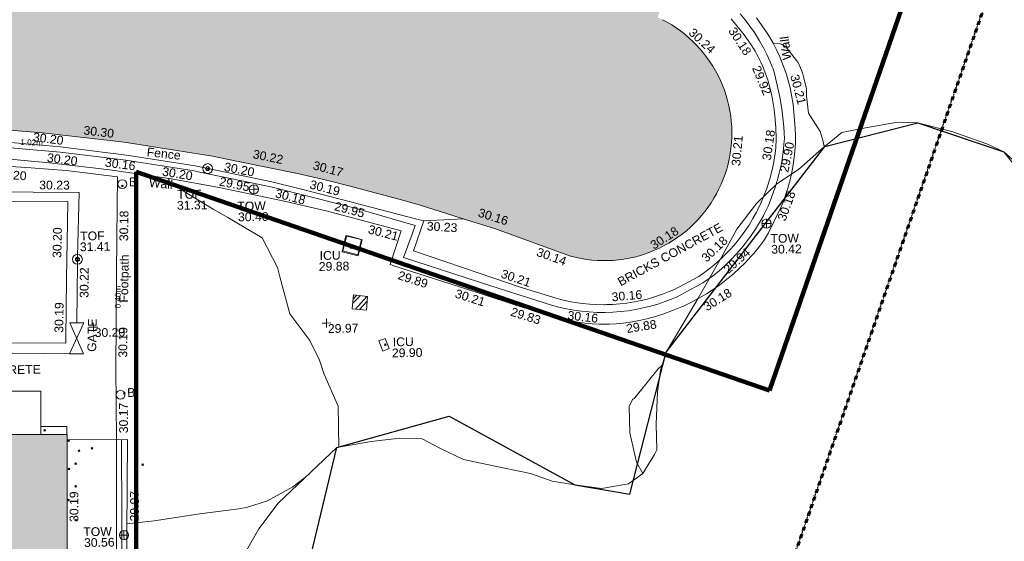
# Model space of a CAD drawing. Header units: millimetres. Extents: x -290717 to 520720, y -88450 to 287762.
# Tile 273 of 381: x 103737 to 145957, y 57264 to 79646. Entities that reach past the tile are written whole.
import ezdxf

# ---------------------------------------------------------------- set-up
doc = ezdxf.new("R2010")
doc.units = ezdxf.units.MM
for name, pattern in [('Dash 1_5mm', [3, 1.5, -1.5]), ('IMPORT-HIDDEN2 _3_', [4762.5, 3175, -1587.5]), ('IMPORT-UG_ELEC_LV_QLB2 _2_', [2700, 1500, -300, 0, -250, 150, -300, 0, -200]), ('IMPORT-UG_ELEC_STREET LIGHTING_QLB2 _2_', [2700, 1500, -300, 0, -250, 150, -300, 0, -200])]:
    doc.linetypes.add(name, pattern=pattern)
for name, color, linetype, lineweight, true_color in [('00__TOPO__TOP_OF_FENCE_SYMBOL', 7, 'Continuous', 9, 0x666666), ('00_TOPO_FURN_BOLLARD', 7, 'Continuous', 9, 0x666666), ('00_TOPO_TOP_OF_WALL', 7, 'Continuous', 9, 0x666666), ('00_UAV_BUILDING_OUTLINE', 5, 'Continuous', 9, 0x0000ff), ('00_UAV_CONCRETE', 9, 'Continuous', 9, 0x808080), ('00_UAV_FENCE', 7, 'Continuous', 9, 0x264c2f), ('00_UAV_FENCE_2D', 7, 'Continuous', 9, 0x264c2f), ('00_UAV_FOOTPATH', 7, 'Continuous', 9, 0xa50000), ('00_UAV_FURN_BOLLARD', 7, 'Continuous', 9, 0xff9f7f), ('00_UAV_GATE', 7, 'Continuous', 9, 0xa50000), ('00_UAV_LEVEL_SPOT', 7, 'Continuous', 9, 0x666666), ('00_UAV_SERV_IC', 5, 'Continuous', 9, 0x0000ff), ('00_UAV_TOP_OF_FENCE', 6, 'Continuous', 9, 0xff00ff), ('00_UAV_TOP_OF_WALL', 7, 'Continuous', 9, 0x666666), ('00_UAV_TREE_LINE', 7, 'Continuous', 9, 0x52a552), ('00_UAV_WALL', 7, 'Continuous', 9, 0x7c00a5), ('01_DTM_CONTOUR_MJR', 7, 'Continuous', 9, 0x7f3f00), ('12333-PUM-2D-U-0001-C01 - Rev2_REVIT IMPORT_dwg', 7, 'Continuous', 9, 0x767676), ('A_RHA_Line', 7, 'Continuous', 9, 0x00a600), ('PUM-CHAMBER EXTENTS', 6, 'IMPORT-HIDDEN2 _3_', 9, 0xff00ff), ('PUM-ELECTRIC-LV-QLB2', 1, 'IMPORT-UG_ELEC_LV_QLB2 _2_', 9, 0xff0000), ('PUM-SURVEY BOUNDARY_EXTENT', 190, 'Continuous', 25, 0x7f00ff), ('PUM-UNIDENTIFIED UTILITIES-MH', 7, 'Continuous', 9, 0x52a500)]:
    doc.layers.add(name, color=color, linetype=linetype, lineweight=lineweight, true_color=true_color)
for name, color, linetype, lineweight in [('00_UAV_SURFACE', 7, 'Continuous', 9), ('00_UAV_SURVEY_TEXT', 7, 'Continuous', 9), ('A_RHA_Detail', 7, 'Continuous', 9), ('GEN-TEXT', 7, 'Continuous', 9)]:
    doc.layers.add(name, color=color, linetype=linetype, lineweight=lineweight)
doc.styles.add('Arial_1', font='arial.ttf', dxfattribs={"height": 250})
doc.styles.add('Swis721 Lt BT_2', font='swissl.ttf', dxfattribs={"height": 375})

# ---------------------------------------------------------------- blocks, each defined once
blk = doc.blocks.new('12333-PUM-2D-U-0001-C01 - Rev2_REVIT IMPORT_dwg_MSL_Bollard_2-2077239-Site Location Plan Existing')
at = {"layer": '00_TOPO_FURN_BOLLARD', "color": 254, "true_color": 0xcccccc}
blk.add_circle((0, 0), 62.5, dxfattribs=at)
blk = doc.blocks.new('12333-PUM-2D-U-0001-C01 - Rev2_REVIT IMPORT_dwg__U81-2077611-Site Location Plan Existing')
at = {"layer": '00_UAV_GATE', "color": 9, "true_color": 0xe1aaaa, "flags": 128}
blk.add_lwpolyline([(300, -10), (-300, 10), (344, 1319), (-256, 1339)], close=True, dxfattribs=at)
blk = doc.blocks.new('12333-PUM-2D-U-0001-C01 - Rev2_REVIT IMPORT_dwg_MSL_Node_LineworkTOF-2077248-Site Location Plan Existing')
at = {"layer": '00__TOPO__TOP_OF_FENCE_SYMBOL', "color": 254, "true_color": 0xcccccc, "flags": 128}
for points in [[(165, 165), (0, 0), (-165, 165)], [(165, -165), (0, 0), (-165, -165)]]:
    blk.add_lwpolyline(points, dxfattribs=at)
at = {"layer": '00__TOPO__TOP_OF_FENCE_SYMBOL', "color": 254, "true_color": 0xcccccc}
for radius in [563, 234]:
    blk.add_circle((0, 0), radius, dxfattribs=at)
blk = doc.blocks.new('12333-PUM-2D-U-0001-C01 - Rev2_REVIT IMPORT_dwg_TOW-2077249-Site Location Plan Existing')
at = {"layer": '00_TOPO_TOP_OF_WALL', "color": 254, "true_color": 0xcccccc, "flags": 128}
for points in [[(0, 525), (0, 0), (-525, 0)], [(525, 0), (0, 0), (0, -525)]]:
    blk.add_lwpolyline(points, dxfattribs=at)
at = {"layer": '00_TOPO_TOP_OF_WALL', "color": 254, "true_color": 0xcccccc}
blk.add_circle((0, 0), 525, dxfattribs=at)
blk = doc.blocks.new('12333-PUM-2D-U-0001-C01 - Rev2_REVIT IMPORT_dwg_UAV-2077255-Site Location Plan Existing')
at = {"layer": '00_UAV_LEVEL_SPOT', "color": 254, "true_color": 0xcccccc, "flags": 128}
for points in [[(0, -500), (0, 0), (-500, 0)], [(500, 0), (0, 0), (0, 500)]]:
    blk.add_lwpolyline(points, dxfattribs=at)
blk = doc.blocks.new('12333-PUM-2D-U-0001-C01 - Rev2_REVIT IMPORT_dwg_MGS62954_T2_Galway_ITM_3d_Rev1-2077680-Site Location Plan Existing')
at = {"layer": '00_UAV_BUILDING_OUTLINE', "color": 254, "true_color": 0xcccccc, "flags": 128}
for points in [[(534037516, 725628117), (534037518, 725627887), (534037518, 725627870)], [(534035332, 725623566), (534035315, 725623552), (534035128, 725623419)], [(534030589, 725622668), (534030527, 725622685), (534030513, 725622689)]]:
    blk.add_lwpolyline(points, dxfattribs=at)
at = {"layer": '00_UAV_CONCRETE', "color": 254, "true_color": 0xcccccc, "flags": 128}
blk.add_lwpolyline([(534024250, 725624310), (534023777, 725623032), (534027200, 725621804), (534028249, 725621427), (534029758, 725620921), (534030060, 725620834), (534030364, 725620759), (534030672, 725620697), (534030982, 725620648), (534031294, 725620612), (534031606, 725620589), (534031923, 725620579), (534031954, 725620579), (534032016, 725620580), (534032270, 725620584), (534032584, 725620602), (534032896, 725620633), (534033206, 725620677), (534033515, 725620735), (534033821, 725620805), (534034123, 725620887), (534034422, 725620983), (534034718, 725621091), (534034908, 725621168), (534035995, 725621724), (534036249, 725621897), (534036507, 725622089), (534036647, 725622201), (534036758, 725622292), (534036925, 725622437), (534037161, 725622657), (534037386, 725622886), (534037602, 725623124), (534037807, 725623372), (534038002, 725623627), (534038187, 725623890), (534038359, 725624161), (534038522, 725624441), (534038567, 725624523), (534038714, 725624824), (534038849, 725625132), (534038972, 725625447), (534039005, 725625538), (534039110, 725625860), (534039201, 725626183), (534039244, 725626365), (534039279, 725626509), (534039342, 725626839), (534039392, 725627171), (534039421, 725627571), (534039414, 725628051), (534039374, 725628554), (534039345, 725628825), (534039314, 725629083), (534039273, 725629349), (534039222, 725629614), (534039159, 725629877), (534039095, 725630103), (534039012, 725630359), (534038918, 725630612), (534038813, 725630861), (534038698, 725631105), (534038634, 725631228), (534038573, 725631344), (534038439, 725631578), (534038294, 725631806), (534038114, 725632057), (534037582, 725632751)], dxfattribs=at)
at = {"layer": '00_UAV_FENCE', "color": 254, "true_color": 0xcccccc, "flags": 128}
for points in [[(533999311, 725628419), (534000323, 725628445), (534002773, 725628246), (534004300, 725628155), (534005762, 725628068), (534008723, 725627755), (534009275, 725627677), (534011547, 725627355), (534014212, 725626890), (534014478, 725626843), (534017764, 725626104), (534019078, 725625745), (534021444, 725625098), (534023895, 725624410), (534024250, 725624310), (534025960, 725624368)], [(534009256, 725618867), (534006510, 725618943), (534004258, 725618969), (534003647, 725618976), (534001834, 725619022), (534001823, 725621598), (534001822, 725621850), (534001900, 725625969), (534002528, 725625955), (534006362, 725625867), (534007526, 725625838), (534009496, 725625790), (534009371, 725623039), (534009365, 725622763), (534009300, 725620196)], [(534007668, 725615439), (534007694, 725617299), (534006331, 725617313), (534006266, 725615537), (534006264, 725615463)]]:
    blk.add_lwpolyline(points, dxfattribs=at)
at = {"layer": '00_UAV_FENCE_2D', "color": 254, "true_color": 0xcccccc, "flags": 128}
blk.add_lwpolyline([(534011121, 725615132), (534011071, 725611676), (534011025, 725608409), (534010940, 725603572), (534008590, 725603619)], dxfattribs=at)
at = {"layer": '00_UAV_FOOTPATH', "color": 254, "true_color": 0xcccccc, "flags": 128}
for points in [[(534002748, 725627573), (534002716, 725627311), (534005690, 725627027), (534007432, 725626875), (534008947, 725626743), (534011147, 725626425), (534011112, 725625169), (534011032, 725622329), (534010979, 725620171), (534010931, 725618241), (534010914, 725615152), (534010915, 725615172)], [(534007673, 725615778), (534008791, 725615762), (534008775, 725615420)]]:
    blk.add_lwpolyline(points, dxfattribs=at)
at = {"layer": '00_UAV_SERV_IC', "color": 254, "true_color": 0xcccccc, "flags": 128}
for points in [[(534020717, 725623045), (534020895, 725623724), (534021584, 725623543), (534021406, 725622864)], [(534022396, 725618755), (534022224, 725619193), (534022496, 725619299), (534022668, 725618861)]]:
    blk.add_lwpolyline(points, close=True, dxfattribs=at)
at = {"layer": '00_UAV_SURFACE', "color": 254, "true_color": 0xcccccc}
blk.add_line((534008788, 725615196), (534010914, 725615152), dxfattribs=at)
at = {"layer": '00_UAV_SURFACE', "color": 254, "true_color": 0xcccccc, "flags": 128}
blk.add_lwpolyline([(534008810, 725619331), (534004773, 725619416), (534003812, 725619434), (534002310, 725619463), (534002381, 725622913), (534002382, 725622960), (534002438, 725625515), (534004882, 725625463), (534005281, 725625455), (534009001, 725625402), (534008970, 725624522), (534008885, 725622105), (534008816, 725619524)], close=True, dxfattribs=at)
at = {"layer": '00_UAV_TREE_LINE', "color": 254, "true_color": 0xcccccc, "flags": 128}
blk.add_lwpolyline([(534049757, 725626073), (534049162, 725626838), (534048443, 725627202), (534046945, 725627746), (534045492, 725628155), (534044627, 725628186), (534043097, 725627949), (534042229, 725627784), (534041358, 725627106), (534040347, 725626228), (534039414, 725625632), (534038521, 725624810), (534037663, 725623726), (534036972, 725622510), (534035946, 725620790), (534035268, 725619680), (534034543, 725618503), (534034282, 725617734), (534034144, 725616800), (534034049, 725615419), (534034069, 725614315), (534033965, 725614111), (534033442, 725613307), (534032829, 725612884), (534031660, 725612700), (534030523, 725612869), (534029548, 725613053), (534028636, 725613389), (534027589, 725613624), (534025766, 725614044), (534024762, 725614550), (534024013, 725614960), (534023062, 725615010), (534021822, 725614893), (534020350, 725614660), (534017790, 725612313), (534016936, 725611217), (534016222, 725610009)], dxfattribs=at)
at = {"layer": '00_UAV_WALL', "color": 254, "true_color": 0xcccccc, "flags": 128}
for points in [[(534037970, 725632950), (534038178, 725632690), (534038374, 725632421), (534038560, 725632144), (534038733, 725631860), (534038779, 725631780), (534038937, 725631486), (534039082, 725631187), (534039215, 725630881), (534039302, 725630656), (534039335, 725630571), (534039388, 725630369), (534039504, 725629866), (534039600, 725629358), (534039674, 725628847), (534039703, 725628586), (534039745, 725628071), (534039765, 725627555), (534039758, 725627476), (534039721, 725627128), (534039669, 725626783), (534039602, 725626439), (534039522, 725626099), (534039427, 725625763), (534039418, 725625737), (534039318, 725625431), (534039282, 725625331), (534039155, 725625005), (534039015, 725624685), (534038861, 725624371), (534038811, 725624279), (534038642, 725623989), (534038462, 725623706), (534038270, 725623432), (534038067, 725623165), (534037852, 725622907), (534037627, 725622659), (534037392, 725622420), (534037147, 725622191), (534036971, 725622038), (534036710, 725621827), (534036576, 725621727), (534036441, 725621627), (534036164, 725621439), (534035046, 725620867), (534034837, 725620782), (534034529, 725620669), (534034217, 725620570), (534033901, 725620483), (534033582, 725620410), (534033260, 725620351), (534032936, 725620304), (534032610, 725620272), (534032282, 725620253), (534031955, 725620248), (534031917, 725620248), (534031888, 725620249), (534031589, 725620258), (534031262, 725620282), (534030937, 725620320), (534030613, 725620371), (534030292, 725620436), (534029974, 725620514), (534029659, 725620605), (534027067, 725621474), (534026588, 725621635), (534023348, 725622751), (534023730, 725623749), (534023873, 725624123), (534021376, 725624887), (534019459, 725625411), (534017708, 725625890), (534014602, 725626589), (534014438, 725626626), (534011520, 725627135), (534009668, 725627398), (534008707, 725627534), (534005759, 725627845)], [(534006073, 725627320), (534008225, 725627079), (534010334, 725626798), (534010916, 725626721), (534013463, 725626304), (534015254, 725625944), (534015503, 725625894), (534018350, 725625248), (534020120, 725624796), (534020339, 725624740), (534023268, 725623896), (534022773, 725622465), (534022972, 725622396), (534026034, 725621343), (534027702, 725620777), (534028304, 725620573), (534029960, 725620031), (534030173, 725619972), (534030473, 725619902), (534030775, 725619844), (534031079, 725619799), (534031385, 725619766), (534031692, 725619747), (534031801, 725619743), (534032109, 725619741), (534032416, 725619752), (534032553, 725619762), (534032723, 725619775), (534033028, 725619812), (534033332, 725619861), (534033354, 725619865), (534033731, 725619944), (534034104, 725620039), (534034473, 725620149), (534034837, 725620274), (534035195, 725620415), (534035281, 725620451), (534035631, 725620610), (534035975, 725620784), (534036311, 725620972), (534036600, 725621151), (534036897, 725621352), (534037154, 725621542), (534037185, 725621565), (534037464, 725621791), (534037734, 725622027), (534037993, 725622275), (534038242, 725622534), (534038367, 725622672), (534038599, 725622946), (534038819, 725623230), (534039015, 725623538), (534039565, 725624619), (534039675, 725624877), (534039791, 725625181), (534039894, 725625491), (534039925, 725625597), (534039985, 725625804), (534040062, 725626121), (534040126, 725626441), (534040176, 725626764), (534040207, 725627030), (534040233, 725627355), (534040245, 725627682), (534040243, 725628008), (534040163, 725629022), (534040107, 725629424), (534040047, 725629740), (534039973, 725630054), (534039887, 725630363), (534039835, 725630523), (534039787, 725630669), (534039675, 725630971), (534039627, 725631088), (534039498, 725631383), (534039356, 725631671), (534039202, 725631954), (534039111, 725632105), (534038891, 725632446), (534038657, 725632777)], [(534008587, 725603411), (534011147, 725603355), (534011200, 725605793), (534011218, 725606669), (534011276, 725610790), (534011281, 725611167), (534011384, 725615152), (534010914, 725615152)], [(534010914, 725615152), (534010851, 725612002), (534010820, 725610155), (534010788, 725608255), (534010737, 725605156), (534010714, 725603801), (534008594, 725603855)]]:
    blk.add_lwpolyline(points, dxfattribs=at)
at = {"layer": '01_DTM_CONTOUR_MJR', "color": 254, "true_color": 0xcccccc, "flags": 128}
for points in [[(534041491, 725627210), (534041459, 725627266), (534041408, 725627470), (534041304, 725627852), (534040820, 725628649), (534040747, 725629382), (534040748, 725629695), (534040703, 725629927), (534040650, 725630152), (534040588, 725630376), (534040514, 725630601), (534040408, 725630823), (534040349, 725630918), (534039911, 725631492), (534039710, 725631625), (534039662, 725631638), (534039356, 725631670)], [(534013299, 725626331), (534013321, 725626307), (534013374, 725626159), (534013525, 725626041), (534015219, 725624977), (534015846, 725624599), (534017298, 725623700), (534017937, 725622420), (534018030, 725622020), (534018430, 725620420), (534019274, 725619264), (534019667, 725618420), (534019846, 725617836), (534020430, 725616420), (534020430, 725614672)], [(534033441, 725613306), (534033180, 725613796), (534032923, 725615061), (534032910, 725616190), (534033062, 725616485), (534033081, 725616509), (534033104, 725616523), (534033130, 725616539), (534033158, 725616568), (534034185, 725617791), (534034311, 725617899), (534034347, 725617923)], [(534018929, 725613357), (534018430, 725613003), (534017328, 725612420), (534016430, 725612141), (534016107, 725612097), (534014430, 725611904), (534012463, 725611639), (534011291, 725611530)]]:
    blk.add_lwpolyline(points, dxfattribs=at)
for name, p, xscale, yscale, zscale in [('12333-PUM-2D-U-0001-C01 - Rev2_REVIT IMPORT_dwg_MSL_Node_LineworkTOF-2077248-Site Location Plan Existing', (534015020, 725626717), 0.375, 0.375, 0.375), ('12333-PUM-2D-U-0001-C01 - Rev2_REVIT IMPORT_dwg_MSL_Bollard_2-2077239-Site Location Plan Existing', (534011349, 725626117), 3, 3, 3), ('12333-PUM-2D-U-0001-C01 - Rev2_REVIT IMPORT_dwg_TOW-2077249-Site Location Plan Existing', (534016985, 725625792), 0.375, 0.375, 0.375), ('12333-PUM-2D-U-0001-C01 - Rev2_REVIT IMPORT_dwg_TOW-2077249-Site Location Plan Existing', (534038938, 725623939), 0.375, 0.375, 0.375), ('12333-PUM-2D-U-0001-C01 - Rev2_REVIT IMPORT_dwg_MSL_Node_LineworkTOF-2077248-Site Location Plan Existing', (534009368, 725622924), 0.375, 0.375, 0.375), ('12333-PUM-2D-U-0001-C01 - Rev2_REVIT IMPORT_dwg_UAV-2077255-Site Location Plan Existing', (534010000, 725620000), 0.375, 0.375, 0.375), ('12333-PUM-2D-U-0001-C01 - Rev2_REVIT IMPORT_dwg_UAV-2077255-Site Location Plan Existing', (534020000, 725620000), 0.375, 0.375, 0.375), ('12333-PUM-2D-U-0001-C01 - Rev2_REVIT IMPORT_dwg_MSL_Bollard_2-2077239-Site Location Plan Existing', (534011116, 725617081), 3, 3, 3), ('12333-PUM-2D-U-0001-C01 - Rev2_REVIT IMPORT_dwg_TOW-2077249-Site Location Plan Existing', (534011157, 725611054), 0.375, 0.375, 0.375)]:
    blk.add_blockref(name, p, dxfattribs=dict(xscale=xscale, yscale=yscale, zscale=zscale))
blk.add_blockref('12333-PUM-2D-U-0001-C01 - Rev2_REVIT IMPORT_dwg__U81-2077611-Site Location Plan Existing', (534009256, 725618867))
at = {"layer": '00_UAV_BUILDING_OUTLINE', "color": 251, "true_color": 0x666666, "char_height": 375, "width": 1495.9, "attachment_point": 1, "line_spacing_factor": 1.005062, "style": 'Swis721 Lt BT_2'}
for s, insert, rotation in [('30.24', (534035966, 725632416), 316.3711), ('30.30', (534009754, 725628650), 352.2955), ('30.22', (534017018, 725627501), 347.5335), ('30.21', (534037478, 725626454), 83.9745), ('30.17', (534019603, 725626975), 344.3323), ('30.16', (534026663, 725624823), 341.4544), ('30.18', (534033892, 725623217), 31.6333), ('30.14', (534029147, 725623091), 339.5058), ('30.19', (534008836, 725611660), 89.0241)]:
    blk.add_mtext(s, dxfattribs=dict(at, insert=insert, rotation=rotation))
at = {"layer": '00_UAV_CONCRETE', "color": 251, "true_color": 0x666666, "char_height": 375, "width": 1495.9, "attachment_point": 1, "line_spacing_factor": 1.005062, "style": 'Swis721 Lt BT_2'}
for s, insert, rotation in [('30.18', (534037745, 725632436), 302.2034), ('30.18', (534038796, 725626691), 80.7226), ('30.18', (534036082, 725622577), 42.7671), ('30.21', (534027603, 725622185), 340.2574), ('30.16', (534032231, 725621092), 4.0084)]:
    blk.add_mtext(s, dxfattribs=dict(at, insert=insert, rotation=rotation))
at = {"layer": '00_UAV_FENCE', "color": 251, "true_color": 0x666666, "char_height": 375, "attachment_point": 1, "line_spacing_factor": 1.005062, "style": 'Swis721 Lt BT_2'}
for s, insert, width, rotation in [('30.20', (534007584, 725628396), 1495.9, 351.9269), ('Fence', (534012449, 725627668), 1681.11, 352.8796), ('30.20', (534015771, 725626975), 1495.9, 348.0692), ('30.23', (534007789, 725626327), 1495.9, 358.5926), ('30.19', (534019449, 725626156), 1495.9, 344.7066), ('30.23', (534024387, 725624277), 1495.9, 355.4516), ('30.22', (534009436, 725621267), 1495.9, 88.5694)]:
    blk.add_mtext(s, dxfattribs=dict(at, insert=insert, width=width, rotation=rotation))
at = {"layer": '00_UAV_FOOTPATH', "color": 251, "true_color": 0x666666, "char_height": 375, "attachment_point": 1, "line_spacing_factor": 1.005062, "style": 'Swis721 Lt BT_2'}
for s, insert, width, rotation in [('30.20', (534005961, 725626836), 1495.9, 355.0166), ('30.18', (534011179, 725623671), 1495.9, 88.3918), ('Footpath', (534011127, 725621038), 2436.18, 87.9584), ('30.19', (534011051, 725618674), 1495.9, 88.5847), ('30.17', (534011029, 725615427), 1495.9, 89.4287)]:
    blk.add_mtext(s, dxfattribs=dict(at, insert=insert, width=width, rotation=rotation))
at = {"layer": '00_UAV_FURN_BOLLARD', "color": 251, "true_color": 0x666666, "char_height": 375, "width": 398.91, "attachment_point": 1, "line_spacing_factor": 1.005062, "style": 'Swis721 Lt BT_2'}
for insert in [(534011632, 725626391), (534011399, 725617355)]:
    blk.add_mtext('B', dxfattribs=dict(at, insert=insert))
at = {"layer": '00_UAV_GATE', "color": 251, "true_color": 0x666666, "insert": (534009722, 725618950), "char_height": 375, "width": 1567.14, "attachment_point": 1, "rotation": 87.7959, "line_spacing_factor": 1.005062, "style": 'Swis721 Lt BT_2'}
blk.add_mtext('GATE', dxfattribs=at)
at = {"layer": '00_UAV_LEVEL_SPOT', "char_height": 375, "width": 1495.9, "attachment_point": 1, "line_spacing_factor": 1.005062, "style": 'Swis721 Lt BT_2'}
for s, insert in [('30.20', (534010052, 725619949)), ('29.97', (534020052, 725619949))]:
    blk.add_mtext(s, dxfattribs=dict(at, insert=insert))
at = {"layer": '00_UAV_SERV_IC', "color": 251, "true_color": 0x666666, "char_height": 375, "attachment_point": 1, "line_spacing_factor": 1.005062, "style": 'Swis721 Lt BT_2'}
for s, insert, width in [('ICU', (534019754, 725623089), 1021.01), ('29.88', (534019710, 725622619), 1495.9), ('ICU', (534022824, 725619327), 1021.01), ('29.90', (534022779, 725618856), 1495.9)]:
    blk.add_mtext(s, dxfattribs=dict(at, insert=insert, width=width))
at = {"layer": '00_UAV_SURFACE', "color": 251, "true_color": 0x666666, "char_height": 375, "width": 1495.9, "attachment_point": 1, "line_spacing_factor": 1.005062, "style": 'Swis721 Lt BT_2'}
for s, insert, rotation in [('30.20', (534008302, 725623004), 87.985), ('30.19', (534008328, 725619789), 88.2859)]:
    blk.add_mtext(s, dxfattribs=dict(at, insert=insert, rotation=rotation))
at = {"layer": '00_UAV_SURVEY_TEXT', "color": 251, "true_color": 0x666666, "insert": (534032462, 725621682), "char_height": 375, "width": 5617.94, "attachment_point": 1, "rotation": 27.6798, "line_spacing_factor": 1.005062, "style": 'Swis721 Lt BT_2'}
blk.add_mtext('BRICKS CONCRETE', dxfattribs=at)
at = {"layer": '00_UAV_SURVEY_TEXT', "color": 251, "true_color": 0x666666, "insert": (534004775, 725618421), "char_height": 375, "width": 3286.24, "attachment_point": 1, "line_spacing_factor": 1.005062, "style": 'Swis721 Lt BT_2'}
blk.add_mtext('CONCRETE', dxfattribs=at)
at = {"layer": '00_UAV_TOP_OF_FENCE', "color": 251, "true_color": 0x666666, "char_height": 375, "attachment_point": 1, "line_spacing_factor": 1.005062, "style": 'Swis721 Lt BT_2'}
for s, insert, width in [('TOF', (534013696, 725625812), 1163.48), ('31.31', (534013674, 725625349), 1495.9), ('TOF', (534009503, 725624103), 1163.48), ('31.41', (534009481, 725623640), 1495.9)]:
    blk.add_mtext(s, dxfattribs=dict(at, insert=insert, width=width))
at = {"layer": '00_UAV_TOP_OF_WALL', "char_height": 375, "attachment_point": 1, "line_spacing_factor": 1.005062, "style": 'Swis721 Lt BT_2'}
for s, insert, width in [('TOW', (534016260, 725625267), 1343.94), ('30.40', (534016283, 725624803), 1495.9), ('TOW', (534039096, 725623482), 1343.94), ('30.42', (534039119, 725623018), 1495.9), ('TOW', (534009415, 725611413), 1343.94), ('30.56', (534009438, 725610949), 1495.9)]:
    blk.add_mtext(s, dxfattribs=dict(at, insert=insert, width=width))
at = {"layer": '00_UAV_WALL', "color": 251, "true_color": 0x666666, "char_height": 375, "attachment_point": 1, "line_spacing_factor": 1.005062, "style": 'Swis721 Lt BT_2'}
for s, insert, width, rotation in [('Wall', (534039754, 725630925), 1130.24, 95.9502), ('29.92', (534038774, 725630764), 1495.9, 291.768), ('30.21', (534040426, 725630352), 1495.9, 283.6816), ('30.20', (534008170, 725627499), 1495.9, 351.9874), ('30.16', (534010653, 725627252), 1495.9, 351.7132), ('29.90', (534039538, 725626178), 1495.9, 77.2271), ('30.20', (534013108, 725626823), 1495.9, 349.6387), ('Wall', (534012519, 725626350), 1130.24, 353.7923), ('29.95', (534015559, 725626353), 1495.9, 347.5771), ('30.18', (534017962, 725625803), 1495.9, 344.7066), ('29.95', (534020494, 725625205), 1495.9, 344.3215), ('30.18', (534039399, 725624136), 1495.9, 69.3527), ('30.21', (534021920, 725624186), 1495.9, 344.5999), ('29.94', (534037019, 725622080), 1495.9, 40.8434), ('29.89', (534023180, 725622196), 1495.9, 341.0099), ('30.21', (534025616, 725621368), 1495.9, 341.2286), ('30.18', (534036123, 725620536), 1495.9, 31.0593), ('29.83', (534027984, 725620545), 1495.9, 341.4866), ('30.16', (534030365, 725620343), 1495.9, 352.9311), ('29.88', (534032822, 725619715), 1495.9, 8.1804), ('29.97', (534011427, 725611639), 1495.9, 88.7752)]:
    blk.add_mtext(s, dxfattribs=dict(at, insert=insert, width=width, rotation=rotation))
blk = doc.blocks.new('12333-PUM-2D-U-0001-C01 - Rev2_REVIT IMPORT_dwg-1620468-Site Location Plan Existing')
at = {"layer": 'PUM-CHAMBER EXTENTS', "true_color": 0xffaaff}
h = blk.add_hatch(dxfattribs=at)
h.set_pattern_fill('FP_3', color=211, style=0, pattern_type=2)
h.set_pattern_definition([(45, (-533641079.65, -725615854.36), (-265.16504294, 265.16504294), []), (45, (-533640902.87, -725615854.36), (-265.16504294, 265.16504294), [])])
h.paths.add_polyline_path([(380636, 4664), (380701, 5251), (380094, 5331), (380029, 4744)])
at = {"layer": 'GEN-TEXT', "color": 253, "true_color": 0xaaaaaa}
for p, q in [((370237, 10143), (370308, 10214)), ((370308, 10143), (370237, 10214)), ((380005, 7324), (380076, 7395)), ((380076, 7324), (380005, 7395)), ((381390, 3144), (381461, 3215)), ((381461, 3144), (381390, 3215)), ((370159, 1248), (370230, 1319)), ((370230, 1248), (370159, 1319)), ((366714, -276), (366785, -205)), ((366785, -276), (366714, -205)), ((367744, -737), (367815, -666)), ((367815, -737), (367744, -666)), ((368176, -1185), (368247, -1114)), ((368247, -1185), (368176, -1114)), ((368730, -1091), (368801, -1020)), ((368801, -1091), (368730, -1020)), ((368024, -1739), (368095, -1668)), ((368095, -1739), (368024, -1668)), ((367730, -1955), (367801, -1884)), ((367801, -1955), (367730, -1884)), ((370901, -1825), (370972, -1754)), ((370972, -1825), (370901, -1754)), ((368008, -2705), (368079, -2634)), ((368079, -2705), (368008, -2634)), ((367688, -3290), (367759, -3219)), ((367759, -3290), (367688, -3219)), ((367980, -4157), (368051, -4086)), ((368051, -4157), (367980, -4086))]:
    blk.add_line(p, q, dxfattribs=at)
at = {"layer": 'PUM-CHAMBER EXTENTS', "color": 211, "linetype": 'Continuous', "true_color": 0xffaaff, "flags": 128}
blk.add_lwpolyline([(380029, 4744), (380636, 4664), (380701, 5251), (380094, 5331)], close=True, dxfattribs=at)
at = {"layer": 'PUM-SURVEY BOUNDARY_EXTENT', "color": 201, "true_color": 0xd4aaff, "flags": 128}
blk.add_lwpolyline([(374423, -19957), (379271, -1194), (384112, 55), (389444, -2985), (391793, -3422), (393464, 2649), (400412, 11355), (404413, 12301), (408083, 10984), (415575, 4115), (420210, -4269), (422050, -5317), (422827, -4934), (426041, -2731), (426872, 1723), (426774, 9600), (434100, 24157), (453045, 39176), (466013, 44123), (482147, 40703), (488217, 30927), (531081, 24250)], dxfattribs=at)
at = {"layer": 'PUM-UNIDENTIFIED UTILITIES-MH', "color": 9, "true_color": 0xc5e1aa, "flags": 128}
blk.add_lwpolyline([(379853, 7886), (380486, 7701), (380312, 7051), (379679, 7236)], close=True, dxfattribs=at)
blk.add_blockref('12333-PUM-2D-U-0001-C01 - Rev2_REVIT IMPORT_dwg_MGS62954_T2_Galway_ITM_3d_Rev1-2077680-Site Location Plan Existing', (-533641080, -725615854))
at = {"layer": 'PUM-ELECTRIC-LV-QLB2', "char_height": 250, "width": 1160.03, "attachment_point": 2, "line_spacing_factor": 0.941778, "style": 'Arial_1'}
for s, insert, rotation in [('1.02m', (366418, 12242), 357.4032), ('0.40m', (369863, 5418), 89.2545)]:
    blk.add_mtext(s, dxfattribs=dict(at, insert=insert, rotation=rotation))

msp = doc.modelspace()

# ---------------------------------------------------------------- hatches: boundary and pattern name
at = {"layer": 'A_RHA_Detail', "true_color": 0xc0c0c0}
h = msp.add_hatch(color=9, dxfattribs=at)
h.paths.add_polyline_path([(-80881, -68503), (-80401, -68483), (-80401, -62985), (-24475, -63009), (-24456, -50840), (-36623, -50832), (-36623, -44229), (-50959, -44214), (-50959, -42574), (-54564, -42571), (-54566, -45054), (-92409, -45027), (-92412, -49202), (-100062, -49202), (-100052, -64853), (-86121, -64853), (-86092, -62958), (-84861, -62958), (-84855, -68240), (-80871, -68240)])
h.paths.add_polyline_path([(-137239, -68462), (-132720, -68433), (-132847, -62850), (-130455, -62917), (-130498, -61356), (-117581, -61423), (-117492, -49184), (-125137, -49178), (-125134, -45033), (-163007, -45006), (-163007, -44090), (-163124, -44090), (-163123, -42384), (-166564, -42384), (-166565, -44044), (-193158, -44025), (-193195, -62864), (-137270, -62917), (-137254, -65680)])
h.paths.add_polyline_path([(120311, -32334), (120312, -31611), (133451, -31638), (133469, -19718), (121296, -19692), (121320, -8191), (112277, -8172), (112263, -14811), (78286, -14740), (78293, -8167), (76546, -8163), (69356, -8153), (69354, -9157), (68373, -9155), (68373, -13706), (69334, -13708), (69325, -16250), (66623, -16250), (66620, -17995), (65989, -17995), (65985, -19731), (57152, -19712), (57127, -31560), (70278, -31587), (70278, -32272), (78264, -32285), (78267, -31020), (112336, -31091), (112336, -32318), (119781, -32333)])
h.paths.add_polyline_path([(7504, -1791), (15482, -674), (15484, 148), (56188, 206), (56156, 14338), (18017, 14236), (17968, 34313), (21727, 34324), (21709, 40608), (18010, 40608), (17996, 45484), (9770, 45421), (3966, 45443), (3985, 14177), (1023, 14177), (-277, 14191), (-232, 5977), (-226, 194), (1220, 180), (7478, 143), (7489, -674)])
h.paths.add_polyline_path([(77756, 53), (77730, 1700), (94464, 1660), (94606, 17991), (88810, 18015), (88800, 14437), (69414, 14458), (69377, 100), (70761, 92)])
h.paths.add_polyline_path([(61252, 46454), (105775, 46473), (105768, 61853), (92285, 61853), (92309, 65784), (96107, 65768), (96060, 75209), (101085, 75072), (104988, 74765), (108404, 74364), (112009, 73787), (115645, 73050), (116891, 72762), (120209, 71893), (120865, 71704), (124136, 70670), (127436, 69481), (127820, 69395), (128274, 69332), (128732, 69307), (129190, 69320), (129645, 69372), (130095, 69461), (130535, 69588), (130963, 69751), (131376, 69950), (131771, 70182), (132163, 70461), (132496, 70742), (132821, 71065), (133117, 71414), (133384, 71787), (133617, 72179), (133817, 72591), (133983, 73018), (134112, 73458), (134204, 73907), (134258, 74362), (134273, 74820), (134251, 75277), (134190, 75731), (134091, 76179), (133955, 76617), (133783, 77041), (133576, 77450), (133336, 77840), (133064, 78209), (132762, 78554), (132432, 78872), (132077, 79161), (131698, 79420), (131300, 79646), (131094, 79746), (132146, 83110), (122788, 86283), (121604, 82800), (117096, 83871), (116842, 83526), (116121, 91222), (110238, 91274), (110194, 90435), (104988, 90486), (104973, 94310), (103746, 94310), (103840, 122852), (96365, 122932), (96350, 123952), (104556, 123902), (104607, 120249), (125503, 120134), (125662, 137657), (114480, 137699), (114382, 129150), (104644, 129188), (104578, 126217), (101184, 126159), (101265, 135959), (89967, 135989), (89928, 125824), (93631, 125841), (93581, 122932), (88697, 122905), (88679, 95739), (86378, 95739), (86378, 96178), (83280, 96201), (83274, 95736), (70170, 95733), (70166, 96272), (66675, 96257), (66655, 95756), (65785, 95756), (65888, 117471), (53473, 117488), (53434, 98570), (40649, 98570), (40610, 94406), (38854, 94410), (38849, 89464), (40612, 89518), (40665, 86258), (38372, 86306), (38370, 76901), (50938, 76944), (50923, 74599), (56485, 74589), (56485, 75195), (92465, 75233), (92646, 71767), (89811, 69363), (85313, 69361), (85313, 66907), (75210, 66903), (75210, 63816), (70819, 63816), (70819, 64253), (69457, 64253), (69456, 66902), (61303, 66899), (61305, 63970), (70500, 63970), (70500, 61853), (61246, 61849), (61252, 46455)])
h.paths.add_polyline_path([(-17153, 48569), (-17153, 60770), (-29363, 60775), (-29363, 67399), (-43507, 67405), (-43489, 69093), (-45766, 69109), (-45794, 67405), (-47272, 67404), (-47272, 66455), (-86005, 66469), (-86007, 60522), (-92663, 60522), (-92667, 50184), (-79752, 50180), (-79752, 48591), (-17158, 48569)])
h.paths.add_polyline_path([(-201056, 48629), (-138378, 48635), (-138378, 50133), (-125468, 50134), (-125469, 60566), (-132187, 60566), (-132187, 66533), (-170643, 66806), (-170643, 67739), (-200340, 67489), (-200349, 60828), (-201058, 60828), (-201057, 51102)])
h.paths.add_polyline_path([(-240052, 54769), (-239444, 54811), (-239187, 54842), (-238765, 54941), (-238382, 55122), (-237990, 55355), (-237269, 55936), (-237030, 56229), (-236793, 56569), (-236555, 57004), (-236433, 57267), (-236300, 57753), (-236251, 58017), (-236236, 58516), (-236233, 58988), (-236214, 59823), (-236364, 59821), (-236634, 60698), (-236392, 61432), (-236225, 61435), (-236202, 62638), (-232564, 62639), (-232564, 63049), (-232732, 63049), (-232860, 63458), (-232732, 63914), (-232561, 63914), (-232522, 70598), (-240629, 70599), (-240630, 72351), (-246413, 72347), (-246413, 70616), (-254450, 70619), (-254455, 70754), (-254470, 73192), (-263883, 73268), (-263902, 68261), (-263715, 68260), (-263553, 67820), (-263719, 67392), (-263914, 67392), (-263957, 58634), (-260181, 58611), (-260192, 56354), (-257185, 56339), (-257213, 57093), (-257339, 57093), (-257471, 57532), (-257339, 58062), (-257203, 58064), (-257174, 58599), (-256478, 58575), (-256478, 58789), (-256013, 58912), (-255397, 58781), (-255397, 58596), (-243810, 58586), (-243805, 58352), (-243741, 57885), (-243619, 57422), (-243424, 56944), (-243247, 56608), (-243003, 56250), (-242732, 55933), (-242372, 55603), (-242141, 55425), (-241805, 55217), (-241529, 55077), (-241101, 54917), (-240836, 54841), (-240453, 54789), (-240203, 54777)])
h.paths.add_polyline_path([(40277, 59895), (40329, 69197), (36589, 69218), (36619, 74674), (32264, 74687), (32233, 69156), (11917, 69270), (11967, 78219), (29088, 78123), (29143, 88141), (15719, 88216), (15733, 90590), (4594, 90652), (4525, 78265), (10097, 78234), (10077, 74773), (4548, 74804), (4466, 60107), (19126, 60025), (19140, 62528), (31739, 62457), (31725, 59943), (38370, 59906)])
h.paths.add_polyline_path([(-246083, 72334), (-246083, 72334), (-246208, 72334)])
h.paths.add_polyline_path([(-114575, 112178), (-114575, 112178), (-114707, 115802)])
h.paths.add_polyline_path([(-154700, 101760), (-114382, 101776), (-114382, 106927), (-113756, 106927), (-113758, 111847), (-114432, 111847), (-114432, 112178), (-114575, 112178), (-114579, 121707), (-123057, 121707), (-123069, 156453), (-119381, 156454), (-119381, 160166), (-115501, 160167), (-115503, 166207), (-132412, 166600), (-132412, 166666), (-135275, 166665), (-135275, 166628), (-135911, 166628), (-135911, 166352), (-152521, 166346), (-152518, 159143), (-150699, 159118), (-150756, 122561), (-151059, 122561), (-151061, 121302), (-154138, 121373), (-154138, 121865), (-154704, 121867), (-154689, 119352), (-154746, 119352), (-154746, 118722), (-160794, 118749), (-160794, 119411), (-163852, 119422), (-163855, 118762), (-167569, 118779), (-166635, 124395), (-166844, 124471), (-167569, 124708), (-168028, 124841), (-168631, 124991), (-169238, 125117), (-169850, 125220), (-170466, 125298), (-171089, 125352), (-171704, 125381), (-172325, 125386), (-172782, 125375), (-173402, 125337), (-174019, 125276), (-174634, 125190), (-175245, 125081), (-176047, 124896), (-176665, 124725), (-177045, 124609), (-177632, 124405), (-176665, 118819), (-177559, 118822), (-177662, 125263), (-176365, 126543), (-159462, 126320), (-157058, 128609), (-157061, 136153), (-158639, 137740), (-159352, 137740), (-161634, 140201), (-168728, 140257), (-171035, 137943), (-174184, 137943), (-176460, 140292), (-177342, 140292), (-177342, 140358), (-183429, 140356), (-185922, 137917), (-185922, 131757), (-186907, 131757), (-187725, 130810), (-187724, 127376), (-186481, 126305), (-186479, 122327), (-185176, 121059), (-180304, 121059), (-180304, 118802), (-193555, 118802), (-193555, 133118), (-192594, 133118), (-192594, 134201), (-192225, 134201), (-192226, 136615), (-192595, 136615), (-192595, 137734), (-193589, 137734), (-193589, 147475), (-193163, 147493), (-192607, 147551), (-192360, 147590), (-192200, 147617), (-191883, 147683), (-191569, 147762), (-191020, 147932), (-190951, 147956), (-190648, 148071), (-190350, 148198), (-190057, 148336), (-189770, 148486), (-189375, 148717), (-189133, 148873), (-188868, 149059), (-188610, 149255), (-188355, 149465), (-188080, 149714), (-187885, 149902), (-187538, 150274), (-187446, 150378), (-187241, 150629), (-187046, 150888), (-186862, 151154), (-186546, 151670), (-186524, 151707), (-163675, 151670), (-163688, 148134), (-157304, 148136), (-157304, 155760), (-157557, 155765), (-157556, 166678), (-187009, 166700), (-187013, 162054), (-188707, 162045), (-188706, 155022), (-188738, 154651), (-188799, 154283), (-188857, 154035), (-188966, 153679), (-189103, 153333), (-189266, 152998), (-189455, 152677), (-189645, 152421), (-189917, 152104), (-190213, 151809), (-190531, 151539), (-190869, 151294), (-191225, 151076), (-191598, 150887), (-192093, 150683), (-192485, 150570), (-192904, 150482), (-193187, 150441), (-193594, 150407), (-193595, 151460), (-205369, 151455), (-205354, 113350), (-207187, 113349), (-207184, 105991), (-205313, 105991), (-205311, 101770), (-175489, 101781), (-175489, 110890), (-154703, 110898), (-154701, 103310)])
h.paths.add_polyline_path([(193736, 113048), (208865, 114991), (208976, 114127), (216448, 115086), (216039, 118272), (232649, 120405), (233426, 114352), (240632, 115278), (239855, 121330), (256407, 123456), (257092, 118089), (264572, 119041), (261878, 138525), (259179, 138222), (259197, 137439), (254686, 136897), (255413, 131315), (240853, 129522), (239771, 137919), (240650, 138010), (240062, 142777), (239166, 142685), (237631, 151018), (266173, 154561), (271297, 142612), (276532, 144861), (274942, 148528), (302075, 160135), (300216, 164320), (301528, 164907), (300405, 167478), (299017, 166946), (295627, 174519), (294333, 177537), (287289, 174519), (289428, 169661), (272957, 162557), (271943, 164897), (267016, 162764), (268502, 159357), (265200, 157946), (226856, 153147), (227510, 148852), (228281, 141179), (227302, 141050), (227895, 136433), (228749, 136524), (229602, 128024), (217691, 126494), (217642, 126874), (215139, 126553), (215195, 126113), (215016, 126090), (214841, 127450), (192259, 124549), (193486, 114991)])
h.paths.add_polyline_path([(-78076, 117606), (-78076, 117610), (-78070, 129486), (-74723, 129478), (-74723, 125436), (-48016, 125380), (-47997, 135873), (-61198, 135902), (-74715, 135924), (-74724, 131865), (-78070, 131873), (-78063, 149550), (-58292, 149542), (-58292, 148946), (-37708, 148938), (-37708, 159740), (-44148, 159743), (-44148, 162961), (-49830, 162961), (-49831, 160632), (-78494, 160644), (-78494, 161615), (-78739, 161615), (-78692, 168188), (-90845, 168127), (-90963, 152687), (-89065, 152686), (-89080, 117610), (-78375, 117606)])
h.paths.add_polyline_path([(69255, 129236), (69260, 136168), (86068, 136131), (86009, 164703), (58790, 164724), (58790, 170119), (54460, 170122), (54457, 166153), (47042, 166159), (47041, 164669), (39173, 164675), (39173, 164079), (17015, 164095), (17002, 147267), (12660, 147267), (12654, 139138), (17031, 139135), (17025, 129935), (39191, 129919), (39191, 129258), (69014, 129236)])
h.paths.add_polyline_path([(39266, 139468), (33051, 139484), (33088, 153428), (39278, 153412), (39278, 152830), (43058, 152820), (43025, 140093), (39267, 140093)])
h.paths.add_polyline_path([(1980, 189123), (18699, 189180), (18678, 195254), (24349, 195273), (24335, 199551), (28830, 199566), (28798, 208816), (24335, 208806), (24334, 209113), (16812, 209088), (16807, 208844), (6772, 208809), (6797, 201489), (-8471, 201437), (-8471, 200429), (-11856, 200418), (-11824, 190892), (-7615, 190905), (-7615, 190171), (-4609, 190169), (-4608, 190917), (1973, 190939), (1977, 189837)])
h.paths.add_polyline_path([(-20506, 190640), (-20122, 206347), (-41550, 207015), (-41462, 210450), (-31391, 210152), (-31079, 223863), (-44305, 224231), (-44491, 211866), (-47510, 211943), (-47723, 203659), (-47076, 203635), (-47175, 199532), (-46801, 199520), (-46874, 195479), (-44600, 195425), (-44686, 192243), (-38074, 192136), (-38104, 191127), (-21538, 190669)])
h.paths.add_polyline_path([(16801, 195962), (9657, 196015), (9644, 199514), (11632, 199486), (11632, 203322), (16807, 203391), (16801, 195984)])
h.paths.add_polyline_path([(122085, 200536), (122088, 206386), (125211, 206386), (125211, 206646), (126203, 206646), (126203, 207041), (130401, 206979), (130444, 209883), (126203, 209946), (126203, 214624), (127365, 214624), (127365, 225380), (126160, 225380), (126207, 241475), (119483, 241496), (119479, 246182), (109944, 246175), (109953, 233033), (115001, 233033), (115000, 208653), (112026, 208653), (112024, 200539), (122025, 200536)])
h.paths.add_polyline_path([(30087, 200987), (38031, 201029), (38031, 202923), (38110, 202923), (38067, 208828), (38013, 208828), (38012, 209013), (30045, 208970), (30061, 205986)])
h.paths.add_polyline_path([(195986, 205662), (202897, 206052), (202677, 209946), (195766, 209555)])
h.paths.add_polyline_path([(-91652, 206393), (-79454, 206433), (-79629, 238246), (-68904, 238215), (-68919, 246314), (-68757, 246313), (-68755, 246639), (-79620, 246651), (-79607, 247344), (-82155, 247318), (-82155, 247488), (-91641, 247473), (-91639, 246846), (-131470, 246641), (-131470, 250160), (-142857, 250177), (-142864, 246220), (-165119, 246272), (-165040, 253908), (-178677, 253930), (-178700, 238177), (-138599, 238209), (-138548, 206628), (-126647, 206572), (-126667, 234826), (-124963, 234826), (-124969, 234688), (-91596, 234664), (-91651, 207156)])
h.paths.add_polyline_path([(142124, 209114), (152768, 209127), (152745, 227013), (142101, 226999), (142122, 210583)])
h.paths.add_polyline_path([(168999, 209275), (169027, 226860), (161687, 226877), (161648, 209291), (168847, 209275)])
h.paths.add_polyline_path([(49761, 218477), (49794, 223316), (41274, 223363), (41274, 223291), (32187, 223352), (32202, 225553), (20082, 225635), (20035, 218708), (31566, 218630), (31566, 218599), (49547, 218478)])
h.paths.add_polyline_path([(162362, 234154), (162367, 241590), (135261, 241631), (135249, 234198), (160249, 234157)])
h.paths.add_polyline_path([(176459, 246710), (176516, 252173), (168884, 252253), (168935, 257069), (164355, 257117), (164296, 251512), (164417, 251511), (164368, 246837), (172300, 246753)])

# ---------------------------------------------------------------- linework, layer by layer
at = {"layer": 'A_RHA_Line', "color": 1, "lineweight": 140, "true_color": 0xff0000}
for p, q in [((135884, 63742), (142506, 82904)), ((108738, 44403), (108738, 73124)), ((108738, 73124), (135884, 63742))]:
    msp.add_line(p, q, dxfattribs=at)
at = {"layer": 'A_RHA_Line', "color": 30, "linetype": 'Dash 1_5mm', "lineweight": 70, "true_color": 0xff8000}
msp.add_line((145649, 81818), (119357, 5743), dxfattribs=at)
msp.add_line((145649, 81818), (119357, 5743), dxfattribs=at)
at = {"layer": 'A_RHA_Line', "color": 7}
for p, q in [((131501, 79537), (131300, 79646)), ((131698, 79420), (131501, 79537)), ((131890, 79295), (131698, 79420)), ((132077, 79161), (131890, 79295)), ((132123, 79125), (132077, 79161)), ((132257, 79020), (132123, 79125)), ((132432, 78872), (132257, 79020)), ((132600, 78716), (132432, 78872)), ((132762, 78554), (132600, 78716)), ((132916, 78385), (132762, 78554)), ((133064, 78209), (132916, 78385)), ((133204, 78028), (133064, 78209)), ((133336, 77840), (133204, 78028)), ((133460, 77648), (133336, 77840)), ((133576, 77450), (133460, 77648)), ((133684, 77248), (133576, 77450)), ((133783, 77041), (133684, 77248)), ((133874, 76831), (133783, 77041)), ((133955, 76617), (133874, 76831)), ((134028, 76399), (133955, 76617)), ((134091, 76179), (134028, 76399)), ((134145, 75956), (134091, 76179)), ((134190, 75731), (134145, 75956)), ((134225, 75505), (134190, 75731)), ((134251, 75277), (134225, 75505)), ((134267, 75049), (134251, 75277)), ((103126, 74918), (104719, 74797)), ((104719, 74797), (108098, 74400)), ((134273, 74820), (134267, 75049)), ((134270, 74590), (134273, 74803)), ((134273, 74803), (134273, 74820)), ((108098, 74400), (108404, 74364)), ((108404, 74364), (112009, 73787)), ((134235, 74134), (134258, 74362)), ((134258, 74362), (134270, 74590)), ((134162, 73681), (134204, 73907)), ((134204, 73907), (134235, 74134)), ((112009, 73787), (113029, 73580)), ((113029, 73580), (115645, 73050)), ((134112, 73458), (134162, 73681)), ((115645, 73050), (116891, 72762)), ((133983, 73018), (134052, 73236)), ((134052, 73236), (134112, 73458)), ((116891, 72762), (117908, 72496)), ((133817, 72591), (133904, 72802)), ((133904, 72802), (133983, 73018)), ((117908, 72496), (120209, 71893)), ((133617, 72179), (133721, 72382)), ((133721, 72382), (133817, 72591)), ((120209, 71893), (120865, 71704)), ((133255, 71598), (133384, 71787)), ((133384, 71787), (133505, 71982)), ((133505, 71982), (133617, 72179)), ((120865, 71704), (122713, 71119)), ((132973, 71237), (133117, 71414)), ((133117, 71414), (133255, 71598)), ((122713, 71119), (124136, 70670)), ((132662, 70900), (132821, 71065)), ((132821, 71065), (132973, 71237)), ((124136, 70670), (127360, 69500)), ((132163, 70461), (132324, 70591)), ((132324, 70591), (132496, 70742)), ((132496, 70742), (132662, 70900)), ((131576, 70062), (131771, 70182)), ((131771, 70182), (131961, 70310)), ((131961, 70310), (132145, 70447)), ((132145, 70447), (132163, 70461)), ((130535, 69588), (130751, 69665)), ((130751, 69665), (130963, 69751)), ((130963, 69751), (131172, 69846)), ((131172, 69846), (131376, 69950)), ((131376, 69950), (131576, 70062)), ((127360, 69500), (127373, 69496)), ((127373, 69496), (127436, 69481)), ((127436, 69481), (127596, 69441)), ((127596, 69441), (127820, 69395)), ((127820, 69395), (128047, 69359)), ((128047, 69359), (128274, 69332)), ((128274, 69332), (128503, 69314)), ((128503, 69314), (128732, 69307)), ((128732, 69307), (128961, 69309)), ((128961, 69309), (129190, 69320)), ((129190, 69320), (129418, 69341)), ((129418, 69341), (129645, 69372)), ((129645, 69372), (129871, 69412)), ((129871, 69412), (130095, 69461)), ((130095, 69461), (130316, 69520)), ((130316, 69520), (130535, 69588)), ((105768, 61853), (103033, 61851)), ((105769, 59589), (105768, 61853)), ((105771, 54592), (105769, 59589))]:
    msp.add_line(p, q, dxfattribs=at)

# ---------------------------------------------------------------- block references
at = {"layer": '12333-PUM-2D-U-0001-C01 - Rev2_REVIT IMPORT_dwg', "color": 254, "linetype": 'IMPORT-UG_ELEC_STREET LIGHTING_QLB2 _2_', "true_color": 0xffd4d4, "rotation": 0.9999999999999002}
msp.add_blockref('12333-PUM-2D-U-0001-C01 - Rev2_REVIT IMPORT_dwg-1620468-Site Location Plan Existing', (-261895, 55870), dxfattribs=at)

doc.saveas('drawing.dxf')
